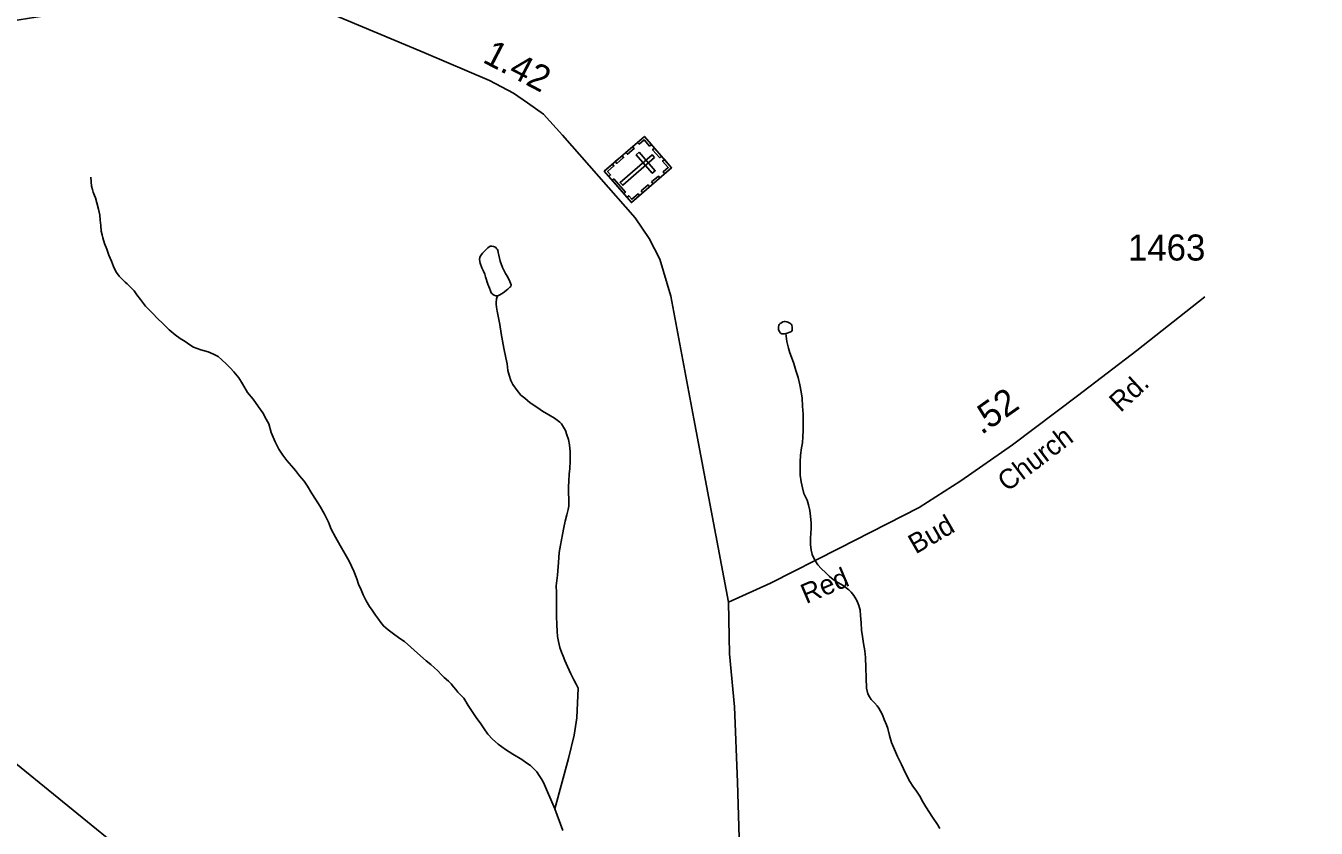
# Model space of a CAD drawing. Extents: x 2126262 to 2293712, y 749403 to 919119.
# Drawn here: x 2268864 to 2275057, y 865061 to 868911 of the extents above; entities that cross this region are included whole.
import ezdxf

# ---------------------------------------------------------------- set-up
doc = ezdxf.new("R2010")
doc.units = 0
for name, color, linetype in [('Exist Cultural Cemetery CELL', 7, 'Continuous'), ('Exist Hydrographic Misc Water Feature', 7, 'Continuous'), ('Exist Hydrographic Pond Under 1500 Sq Ft', 7, 'Continuous'), ('Exist Road Primary NC Attributed', 7, 'Continuous'), ('Exist Road Primary NC Service Mileage Hundredths English Label', 7, 'Continuous'), ('Exist Road Secondary Mileage Hundredths English Label', 7, 'Continuous'), ('Exist Road Secondary Type 51 Attributed', 7, 'Continuous'), ('Exist Road Secondary Type 51 Label', 7, 'Continuous'), ('Exist Road Secondary Type 51 Number Label', 7, 'Continuous'), ('Exist Utilities Electrical Transmission Line', 7, 'Continuous')]:
    doc.layers.add(name, color=color, linetype=linetype)

msp = doc.modelspace()

# ---------------------------------------------------------------- linework, layer by layer
at = {"layer": 'Exist Cultural Cemetery CELL'}
for points in [[(2271833, 868380.3), (2271963.3, 868229.8), (2271770.9, 868063.1), (2271640.5, 868213.5)], [(2271800.2, 868351.9), (2271807.7, 868343.3), (2271832, 868364.4), (2271858.5, 868333.8), (2271867, 868341.1), (2271833, 868380.3)], [(2271693.4, 868259.4), (2271726.1, 868287.7), (2271733.6, 868279.1), (2271700.8, 868250.7)], [(2271882.2, 868278.7), (2271870, 868292.8), (2271716.7, 868160), (2271729, 868145.9)], [(2271744.2, 868303.4), (2271776.9, 868331.7), (2271784.4, 868323.1), (2271751.6, 868294.8)], [(2271808.3, 868304.9), (2271794.1, 868292.6), (2271871.3, 868203.7), (2271885.4, 868215.9)], [(2271881.5, 868324.3), (2271915.4, 868285.1), (2271906.8, 868277.7), (2271872.8, 868316.8)], [(2271662.2, 868188.6), (2271670.9, 868196.1), (2271656.5, 868212.7), (2271687, 868239.2), (2271679.8, 868247.6), (2271640.5, 868213.6)], [(2271930.6, 868201.4), (2271923.2, 868210), (2271947.5, 868231), (2271920.9, 868261.7), (2271929.4, 868269), (2271963.4, 868229.8)], [(2271686.8, 868177.6), (2271742.4, 868113.5), (2271733.8, 868106), (2271678.2, 868170.2)], [(2271867.9, 868162.2), (2271900.7, 868190.5), (2271908.1, 868181.9), (2271875.4, 868153.5)], [(2271749.2, 868088.1), (2271757.9, 868095.6), (2271772.3, 868079), (2271802.9, 868105.5), (2271810.1, 868097.1), (2271770.9, 868063.1)], [(2271818.1, 868119), (2271850.8, 868147.4), (2271858.3, 868138.8), (2271825.6, 868110.4)]]:
    msp.add_lwpolyline(points, close=True, dxfattribs=at)
at = {"layer": 'Exist Hydrographic Misc Water Feature'}
for points in [[(2269175.9, 868185.7), (2269180.2, 868141.3), (2269184.2, 868125.5), (2269188.2, 868113.3), (2269194.4, 868097.4), (2269198.7, 868085.2), (2269205.1, 868061.1), (2269213.4, 868031.4), (2269219.6, 868001.8), (2269221.8, 867978.1), (2269224.2, 867953.4), (2269226.6, 867925.5), (2269230.5, 867908), (2269234.5, 867894.2), (2269242.7, 867866.1), (2269253, 867839.7), (2269263.5, 867809.9), (2269275.4, 867781.8), (2269285.7, 867756), (2269292, 867742.1), (2269299.9, 867727.2), (2269312.3, 867710.5), (2269340.5, 867680.4), (2269350.2, 867672.7), (2269362.5, 867662.6), (2269384.9, 867639.1), (2269397.7, 867620.8), (2269415.2, 867597.5), (2269439.2, 867565.2), (2269471.6, 867531.7), (2269498, 867505.6), (2269520.1, 867483.8), (2269552.3, 867453), (2269580.7, 867428.4), (2269604.6, 867410.9), (2269628.8, 867395.6), (2269650.8, 867381.1), (2269669.3, 867369.2), (2269705.1, 867356.3), (2269739.3, 867346.4), (2269765.4, 867336), (2269787.4, 867324.1), (2269805.8, 867308.9), (2269827.7, 867287.2), (2269846, 867268.8), (2269862, 867251.4), (2269886.3, 867221.3), (2269904.4, 867193.7), (2269928.8, 867151.6), (2269955, 867119.9), (2269981.5, 867082.2), (2270001.6, 867053.3), (2270018, 867024.1), (2270030, 867000.9), (2270042.6, 866959), (2270061, 866915), (2270079.3, 866879.5), (2270097.7, 866851.2), (2270117.8, 866825.2), (2270139.9, 866799.5), (2270158.2, 866777.8), (2270178.3, 866751.8), (2270200.7, 866726.1), (2270216.6, 866701.8), (2270237.2, 866666.3), (2270255.4, 866640.3), (2270277.6, 866604.7), (2270298.1, 866567.3), (2270316.4, 866529.2), (2270330.4, 866495.4), (2270350.9, 866457.3), (2270373.4, 866417.4), (2270397.5, 866375.9), (2270416.1, 866341.8), (2270428.1, 866317.9), (2270438.4, 866293.7), (2270452.4, 866258.3), (2270460.7, 866232.6), (2270473.3, 866204.4), (2270483.3, 866180.6), (2270498.1, 866152.4), (2270513.9, 866124.9), (2270526, 866106.6), (2270542.3, 866083.3), (2270556.9, 866063.3), (2270568.8, 866047.6), (2270580.6, 866031.7), (2270602.8, 866013.1), (2270629, 865993.9), (2270659, 865972), (2270681.3, 865956.7), (2270758, 865888.6), (2270785.3, 865863.4), (2270808.6, 865845.9), (2270826.3, 865829.7), (2270840.8, 865817.3), (2270860.7, 865795.6)], [(2271128.5, 867616), (2271124.2, 867600.7), (2271122.2, 867584.3), (2271122.4, 867576.1), (2271122.7, 867560.4), (2271126.9, 867542.2), (2271133.2, 867510.3), (2271139.4, 867478), (2271145.4, 867434.6), (2271158.3, 867364.5), (2271168.9, 867318.3), (2271175.1, 867288.7), (2271177.4, 867256.8), (2271183.5, 867234.4), (2271191.8, 867209), (2271202, 867190.7), (2271222, 867161.4), (2271240.6, 867139.1), (2271258.6, 867123.9), (2271284.4, 867102.1), (2271321, 867078.3), (2271344.9, 867062.1), (2271375, 867044.4), (2271401.3, 867029.1), (2271415.2, 867019), (2271427.4, 867008.9), (2271435.5, 867001.2), (2271445.7, 866985.6), (2271453.8, 866969), (2271461.6, 866949.1), (2271469, 866926.7), (2271474.4, 866901.3), (2271476.7, 866867.5), (2271476.9, 866845.5), (2271477, 866821.6), (2271475.3, 866787.1), (2271471.5, 866759.3), (2271469.8, 866727.6), (2271468.5, 866697.1), (2271468.6, 866667.6), (2271470.7, 866642.9), (2271471, 866624.9), (2271470.9, 866606.8), (2271467.9, 866589.8), (2271461.5, 866565.4), (2271453.7, 866535), (2271446.1, 866503.4), (2271440.2, 866470.7), (2271430.9, 866419.1), (2271424.9, 866384.1), (2271421.7, 866336.6), (2271417.9, 866296.3), (2271416.1, 866275), (2271412.3, 866248.9), (2271410.5, 866224.3), (2271410.8, 866192.5), (2271411.1, 866158.7), (2271411.6, 866121), (2271412, 866078.3), (2271412.5, 866036.7), (2271414.8, 866007.1), (2271416.9, 865980.8), (2271421, 865956.8), (2271427, 865928.8), (2271435.3, 865905), (2271443.5, 865886.8), (2271451.9, 865865.3), (2271464.1, 865837.1), (2271480.4, 865801.4), (2271494.6, 865773.2), (2271505, 865751.7), (2271514.7, 865733.4), (2271509.6, 865591), (2271495.6, 865506.8), (2271468.6, 865395.7), (2271403.6, 865153.5)], [(2272511.5, 867434.1), (2272517.3, 867396.2), (2272525.5, 867364.9), (2272531.9, 867342.5), (2272540, 867321), (2272550.1, 867290.6), (2272560.6, 867256.6), (2272570.7, 867222.9), (2272579.2, 867189), (2272585.7, 867155.4), (2272590, 867124.8), (2272592.1, 867085.4), (2272594.6, 867046.9), (2272594.8, 867007.6), (2272595, 866968.9), (2272594.3, 866938.7), (2272591.8, 866910.9), (2272588, 866885.4), (2272582.3, 866851.1), (2272580.7, 866819.3), (2272580.7, 866787.1), (2272581, 866755.3), (2272585.3, 866723.1), (2272591.5, 866693.4), (2272597.9, 866667), (2272614.3, 866635.5), (2272620.4, 866613.4), (2272626.7, 866585.4), (2272631, 866557.5), (2272633.3, 866525.3), (2272633.4, 866497.4), (2272631.6, 866477.7), (2272630.4, 866449.2), (2272630.5, 866423), (2272633.6, 866395.7), (2272638.7, 866373.6), (2272650.9, 866347.8), (2272665.2, 866325.5), (2272681.3, 866307.8), (2272703.4, 866286), (2272721.8, 866268.6), (2272739.5, 866254.1), (2272761.5, 866240.5), (2272787.8, 866225.2), (2272813.9, 866205), (2272826.1, 866193.3), (2272838.3, 866177.6), (2272852.2, 866153.3), (2272862.5, 866129.5), (2272869, 866107.1), (2272871.1, 866081.8), (2272873.3, 866045.7), (2272875.8, 866011.8), (2272880.1, 865981.5), (2272884.3, 865947.7), (2272890.5, 865911.5), (2272894.7, 865879.6), (2272899.2, 865732.5)], [(2270860.7, 865795.6), (2270872.9, 865783.8), (2270892.9, 865766), (2270905.1, 865754.3), (2270917.2, 865738.6), (2270927.5, 865726), (2270933.2, 865720.3), (2270938, 865714.3)], [(2270938, 865714.3), (2270966, 865685.1), (2270987.6, 865650.2), (2271013.3, 865611), (2271026.4, 865592), (2271047.7, 865562.1), (2271064.9, 865537.8), (2271081.1, 865512.8), (2271103.6, 865488.7), (2271131.9, 865464.2), (2271165.9, 865438.9), (2271202.1, 865416.8), (2271244.6, 865391.4), (2271268.5, 865373.8), (2271286.6, 865361.9), (2271304.9, 865344.2), (2271316.5, 865331.8), (2271327.6, 865314.2), (2271337.1, 865300.2), (2271349.5, 865280.9), (2271403.6, 865153.5)], [(2272899.2, 865732.5), (2272905.2, 865706.2), (2272913.8, 865690.6), (2272921.7, 865678.9), (2272937.1, 865662.2), (2272950, 865648.8), (2272957.9, 865637.2), (2272966.1, 865622.9), (2272976.6, 865605.6), (2272984.7, 865583.1), (2272995, 865557.7), (2273000.8, 865539.5), (2273009, 865505.6), (2273019.8, 865471.9), (2273033.8, 865437.8), (2273048.2, 865405.7), (2273066.4, 865365.9), (2273086.9, 865324.5), (2273107, 865284.7), (2273121.3, 865262.1), (2273139.5, 865238.8), (2273155.8, 865214.8), (2273170, 865186.7), (2273184.2, 865163.4), (2273216.6, 865113.5), (2273239.2, 865079.3), (2273250.9, 865059.4)], [(2271403.6, 865153.5), (2271441.2, 865050.4)]]:
    msp.add_lwpolyline(points, dxfattribs=at)
at = {"layer": 'Exist Hydrographic Pond Under 1500 Sq Ft'}
for points in [[(2271128.5, 867616), (2271130.1, 867616), (2271140, 867620.7), (2271156, 867630.2), (2271177.7, 867647.8), (2271187.7, 867656.8), (2271191.7, 867660.6), (2271193.5, 867668.8), (2271191.4, 867677), (2271187.3, 867684.7), (2271177.2, 867704.6), (2271167.1, 867722.8), (2271152.9, 867751), (2271141.4, 867781.4), (2271134.1, 867810.4), (2271132.1, 867824.2), (2271130, 867834.1), (2271125.9, 867840.1), (2271122.1, 867844.1), (2271117.9, 867848.5), (2271109.8, 867851.9), (2271100, 867854.4), (2271092.4, 867853.9), (2271082.1, 867845.9), (2271068, 867832.1), (2271056.3, 867820.2), (2271048.2, 867809.6), (2271044.1, 867800.8), (2271042.5, 867789.4), (2271044.8, 867771.9), (2271052.9, 867749.8), (2271061.1, 867733.9), (2271067.3, 867720), (2271071, 867707.4), (2271081.4, 867672.1), (2271089.2, 867652.9), (2271093.9, 867639.7), (2271098.2, 867629.8), (2271102.1, 867626.4), (2271106.3, 867622.4), (2271112.1, 867618), (2271120.3, 867616.2), (2271128.5, 867616)], [(2272511.5, 867434.1), (2272519.1, 867436.2), (2272531, 867440.9), (2272538.9, 867445), (2272540.9, 867446.6), (2272543, 867450.5), (2272543.1, 867457), (2272542.9, 867464.6), (2272540.5, 867474.5), (2272538.6, 867477.8), (2272536.7, 867481.1), (2272530.6, 867484.5), (2272521.8, 867488.6), (2272516.6, 867490.4), (2272508.1, 867492.2), (2272503.5, 867492.3), (2272497.9, 867490.1), (2272490.6, 867486), (2272484.6, 867482.9), (2272480.6, 867478), (2272478.8, 867473.1), (2272477.4, 867466), (2272476.9, 867458.4), (2272477.4, 867453.5), (2272479, 867448.5), (2272480.9, 867444.6), (2272485.6, 867437.9), (2272489.2, 867434.5), (2272493.4, 867432.8), (2272497, 867432.7), (2272504.9, 867432.6), (2272511.5, 867434.1)]]:
    msp.add_lwpolyline(points, dxfattribs=at)
at = {"layer": 'Exist Road Primary NC Attributed'}
for points in [[(2272237, 866146.2), (2272070.4, 867024.9), (2271960.2, 867613.9), (2271907.9, 867791.9), (2271856.3, 867891), (2271789.4, 867990.1), (2271440, 868387.2), (2271349.4, 868487.7), (2271272.7, 868542.1), (2271205.7, 868588.2), (2271089.3, 868648.9), (2270774.1, 868782.9), (2270166, 869039.7), (2270065.6, 869071.8), (2269940.1, 869087.2), (2269781.1, 869077.4), (2269549.6, 869049.5), (2269292.7, 869007.7), (2268912, 868951.9), (2268591.2, 868901.6)], [(2272765.8, 863811.7), (2272621.8, 864097), (2272528.4, 864298), (2272432.8, 864496.9), (2272377, 864603), (2272329.6, 864731.4), (2272302.5, 864830.4), (2272288.6, 865014.6), (2272280.2, 865282.6), (2272266.3, 865643.7), (2272241.2, 865897.7), (2272237, 866146.2)]]:
    msp.add_lwpolyline(points, dxfattribs=at)
at = {"layer": 'Exist Road Secondary Type 51 Attributed'}
msp.add_lwpolyline([(2272237, 866146.2), (2272438.6, 866236.2), (2272766.3, 866402.3), (2273151.9, 866599.8), (2273352.7, 866728.2), (2273599.6, 866901.3), (2273911.3, 867135.1), (2274197.2, 867352.9), (2274522.8, 867610.4)], dxfattribs=at)
at = {"layer": 'Exist Utilities Electrical Transmission Line'}
msp.add_lwpolyline([(2268427.6, 865687.3), (2269384.4, 864908.7), (2270506.6, 863973.6), (2271490, 863145.2), (2273416.4, 861523.9), (2274113.8, 860916.8), (2275057.5, 860147.4)], dxfattribs=at)

# ---------------------------------------------------------------- texts
at = {"layer": 'Exist Road Primary NC Service Mileage Hundredths English Label'}
msp.add_text('1.42', height=125, rotation=332.46257, dxfattribs=at).set_placement((2271051.7, 868739))
at = {"layer": 'Exist Road Secondary Mileage Hundredths English Label'}
msp.add_text('.52', height=125, rotation=35.03668, dxfattribs=at).set_placement((2273451.1, 866946))
at = {"layer": 'Exist Road Secondary Type 51 Label'}
for s, rotation, p in [('Rd.', 42.90599, (2274118.5, 867052.8)), ('Church', 37.38582, (2273574.4, 866672.2)), ('Bud', 30.05994, (2273135.2, 866374.1)), ('Red', 23.04863, (2272609.2, 866136.2))]:
    msp.add_text(s, height=95, rotation=rotation, dxfattribs=at).set_placement(p)
at = {"layer": 'Exist Road Secondary Type 51 Number Label'}
msp.add_text('1463', height=125, dxfattribs=at).set_placement((2274153.8, 867784.8))

doc.saveas('drawing.dxf')
